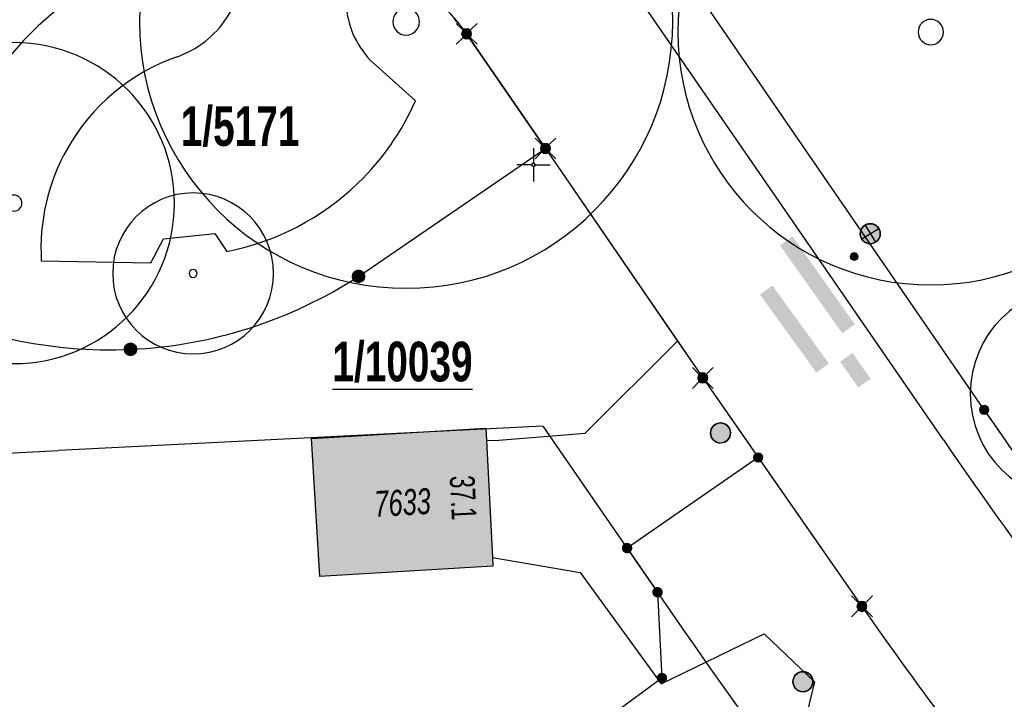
# Model space of a CAD drawing. Header units: metres. Extents: x 2695560 to 2696939, y 1260491 to 1262050.
# Tile 756 of 1005: x 2696607 to 2696644, y 1261205 to 1261230. Entities that reach past the tile are written whole.
import ezdxf

# ---------------------------------------------------------------- set-up
doc = ezdxf.new("R2010")
doc.units = ezdxf.units.M
doc.linetypes.add('AUSGEZOGEN', pattern=[0])
for name, color, linetype in [('XR$1$AV_Gebäudeflächen (BB)', 7, 'AUSGEZOGEN'), ('XR$1$AV_Grenzpunkte', 7, 'AUSGEZOGEN'), ('XR$1$AV_Grundstück-Nr.', 7, 'AUSGEZOGEN'), ('XR$1$AV_Haus-Nr.', 7, 'AUSGEZOGEN'), ('XR$1$AV_Koordinatennetzpunkte', 7, 'AUSGEZOGEN'), ('XR$1$AV_Linien (BB)', 7, 'AUSGEZOGEN'), ('XR$1$AV_Versicherung-Nr.', 7, 'AUSGEZOGEN'), ('XR$1$AW_LK_Schachtdeckel', 24, 'AUSGEZOGEN'), ('XR$1$EW_LK_Knoten', 1, 'AUSGEZOGEN'), ('XR$1$GR_Baum', 94, 'AUSGEZOGEN'), ('XR$1$Liegenschaftsgrenzen', 7, 'AUSGEZOGEN'), ('XR$1$PFAV', 255, 'AUSGEZOGEN'), ('XR$1$PFAW', 255, 'AUSGEZOGEN'), ('XR$1$PFEW', 255, 'AUSGEZOGEN'), ('XR$1$RAEW', 8, 'AUSGEZOGEN'), ('XR$1$RP_Abstandslinie', 7, 'AUSGEZOGEN')]:
    doc.layers.add(name, color=color, linetype=linetype)
doc.styles.add('ARIAL', font='arial.ttf')

# ---------------------------------------------------------------- blocks, each defined once
blk = doc.blocks.new('COMPLEXOBJECT_144')
at = {"layer": 'XR$1$AV_Linien (BB)', "color": 7, "linetype": 'AUSGEZOGEN', "transparency": 33554687}
for p, q in [((6626.965, 11261.587), (6626.279, 11262.354)), ((6641.535, 11232.918), (6638.238, 11236.258)), ((6649.526, 11217.537), (6647.621, 11223.488))]:
    blk.add_line(p, q, dxfattribs=at)
for centre, radius, start, end in [((6649.455, 11258.429), 22.711, 172.0058, 208.0125), ((6642.066, 11253.652), 13.964, 204.9488, 219.4681), ((6629.775, 11243.862), 1.766, 352.3173, 31.1636), ((6633.956, 11242.6), 2.638, 157.1197, 275.4465), ((6634.331, 11238.696), 1.284, 26.2456, 95.6071), ((6662.765, 11261.503), 35.198, 219.1847, 225.8259), ((6621.551, 11213.342), 27.974, 21.2655, 44.4098), ((6670.175, 11223.793), 21.576, 196.854, 209.7877), ((6645.776, 11211.874), 5.8, 320.3597, 11.9423), ((6648.731, 11209.117), 1.781, 245.5998, 328.0278)]:
    blk.add_arc(centre, radius, start, end, dxfattribs=at)
blk = doc.blocks.new('COMPLEXOBJECT_149')
at = {"layer": 'XR$1$AV_Linien (BB)', "color": 7, "linetype": 'AUSGEZOGEN', "transparency": 33554687}
blk.add_line((6641.87, 11215.83), (6626.16, 11238.69), dxfattribs=at)
for centre, radius, start, end in [((6667.909, 11266.204), 50.001, 200.8722, 213.3864), ((6773.644, 11306.247), 159.811, 214.45591, 218.16492)]:
    blk.add_arc(centre, radius, start, end, dxfattribs=at)
blk = doc.blocks.new('COMPLEXOBJECT_173')
at = {"layer": 'XR$1$AV_Linien (BB)', "color": 7, "linetype": 'AUSGEZOGEN', "transparency": 33554687}
blk.add_lwpolyline([(6630.397, 11218.395), (6631.34, 11217.02), (6637.3, 11208.47)], dxfattribs=at)
for centre, radius, start, end in [((6755.656, 11290.595), 144.058, 214.756, 216.83024), ((6758.694, 11294.136), 148.616, 217.22078, 218.18904)]:
    blk.add_arc(centre, radius, start, end, dxfattribs=at)
blk = doc.blocks.new('COMPLEXOBJECT_199')
at = {"layer": 'XR$1$AV_Linien (BB)', "color": 7, "linetype": 'AUSGEZOGEN', "transparency": 33554687}
blk.add_line((6620.584, 11227.388), (6619.226, 11228.613), dxfattribs=at)
blk.add_lwpolyline([(6606.579, 11221.401), (6610.673, 11221.322), (6611.15, 11222.22), (6613.078, 11222.428), (6613.518, 11221.752)], dxfattribs=at)
for centre, radius, start, end in [((6610.379, 11232.598), 3.783, 325.9778, 9.4701), ((6621.209, 11231.215), 3.231, 148.9492, 190.6771), ((6621.293, 11231.199), 3.311, 190.1483, 231.3661), ((6610.382, 11232.592), 3.777, 290.0503, 326.0186), ((6614.167, 11221.863), 7.6, 109.1242, 150.6721), ((6611.645, 11231.343), 9.775, 314.0484, 336.1355), ((6614.158, 11221.862), 7.593, 150.6284, 183.4803), ((6611.659, 11231.328), 9.754, 280.9889, 314.0523)]:
    blk.add_arc(centre, radius, start, end, dxfattribs=at)
blk = doc.blocks.new('COMPLEXOBJECT_527')
at = {"layer": 'XR$1$AV_Linien (BB)', "color": 7, "linetype": 'AUSGEZOGEN', "transparency": 33554687}
blk.add_arc((6769.177, 11302.671), 155.998, 214.3254, 226.07377, dxfattribs=at)
blk = doc.blocks.new('COMPLEXOBJECT_528')
at = {"layer": 'XR$1$AV_Linien (BB)', "color": 7, "linetype": 'AUSGEZOGEN', "transparency": 33554687}
blk.add_line((6640.346, 11214.705), (6625.246, 11236.624), dxfattribs=at)
blk.add_arc((6590.996, 11209.32), 43.802, 38.5618, 52.2749, dxfattribs=at)
blk = doc.blocks.new('COMPLEXOBJECT_707')
at = {"layer": 'XR$1$AV_Linien (BB)', "color": 7, "linetype": 'AUSGEZOGEN', "transparency": 33554687}
blk.add_lwpolyline([(6604.14, 11227.15), (6600.59, 11220.28), (6594.09, 11207.72), (6584.43, 11189.04), (6577.757, 11176.147)], dxfattribs=at)
for centre, radius, start, end in [((6614.133, 11222.027), 11.193, 90.1179, 121.4079), ((6614.088, 11221.976), 11.213, 121.0781, 152.5226)]:
    blk.add_arc(centre, radius, start, end, dxfattribs=at)
blk = doc.blocks.new('COMPLEXOBJECT_1208')
at = {"layer": 'XR$1$Liegenschaftsgrenzen', "color": 7, "linetype": 'AUSGEZOGEN', "transparency": 33554687}
for p, q in [((6615.96, 11233.27), (6614.11, 11233.22)), ((6625.45, 11225.61), (6622.5, 11229.9))]:
    blk.add_line(p, q, dxfattribs=at)
for centre, radius, start, end in [((6614.133, 11222.027), 11.193, 90.1179, 121.4079), ((6615.974, 11225.266), 8.004, 35.3784, 90.0984)]:
    blk.add_arc(centre, radius, start, end, dxfattribs=at)
blk = doc.blocks.new('COMPLEXOBJECT_1356')
at = {"layer": 'XR$1$Liegenschaftsgrenzen', "color": 7, "linetype": 'AUSGEZOGEN', "transparency": 33554687}
for p, q in [((6618.45, 11220.82), (6625.45, 11225.61)), ((6600.59, 11220.28), (6601.25, 11220))]:
    blk.add_line(p, q, dxfattribs=at)
for centre, radius, start, end in [((6609.16, 11235.156), 17.083, 272.5498, 302.9444), ((6609.135, 11235.158), 17.086, 242.5181, 272.6343)]:
    blk.add_arc(centre, radius, start, end, dxfattribs=at)
blk = doc.blocks.new('COMPLEXOBJECT_1370')
at = {"layer": 'XR$1$Liegenschaftsgrenzen', "color": 7, "linetype": 'AUSGEZOGEN', "transparency": 33554687}
blk.add_line((6641.87, 11215.83), (6626.16, 11238.69), dxfattribs=at)
blk.add_arc((6773.529, 11306.169), 159.672, 214.4564, 220.13778, dxfattribs=at)
blk = doc.blocks.new('COMPLEXOBJECT_1377')
at = {"layer": 'XR$1$Liegenschaftsgrenzen', "color": 7, "linetype": 'AUSGEZOGEN', "transparency": 33554687}
blk.add_line((6604.14, 11227.15), (6600.59, 11220.28), dxfattribs=at)
blk.add_arc((6614.088, 11221.976), 11.213, 121.0781, 152.5226, dxfattribs=at)
blk = doc.blocks.new('COMPLEXOBJECT_1419')
at = {"layer": 'XR$1$Liegenschaftsgrenzen', "color": 7, "linetype": 'AUSGEZOGEN', "transparency": 33554687}
blk.add_line((6633.416, 11214.041), (6637.3, 11208.47), dxfattribs=at)
for centre, radius, start, end in [((6755.656, 11290.595), 144.058, 214.756, 216.83024), ((6756.661, 11292.751), 146.159, 217.27056, 220.42696)]:
    blk.add_arc(centre, radius, start, end, dxfattribs=at)
blk = doc.blocks.new('BAV15')
at = {"layer": 'XR$1$PFAV', "transparency": 33554687}
blk.add_hatch(color=7, dxfattribs=at).paths.add_polyline_path([(0.5, 0), (0.49, 0.101), (0.459, 0.197), (0.41, 0.286), (0.344, 0.362), (0.264, 0.424), (0.174, 0.469), (0.076, 0.494), (-0.025, 0.499), (-0.125, 0.484), (-0.22, 0.449), (-0.306, 0.395), (-0.379, 0.326), (-0.437, 0.243), (-0.477, 0.15), (-0.497, 0.051), (-0.497, -0.051), (-0.477, -0.15), (-0.437, -0.243), (-0.379, -0.326), (-0.306, -0.395), (-0.22, -0.449), (-0.125, -0.484), (-0.025, -0.499), (0.076, -0.494), (0.174, -0.469), (0.264, -0.424), (0.344, -0.362), (0.41, -0.286), (0.459, -0.197), (0.49, -0.101)])
at = {"color": 7, "transparency": 33554687}
for start, end in [(90, 270), (270, 90)]:
    blk.add_arc((0, 0), 0.5, start, end, dxfattribs=at)
at = {"layer": 'XR$1$PFAV', "transparency": 33554687}
blk.add_circle((0, 0), 0.5, dxfattribs=at)
blk = doc.blocks.new('BWAV19')
at = {"layer": 'XR$1$PFAV', "transparency": 33554687}
blk.add_hatch(color=7, dxfattribs=at).paths.add_polyline_path([(0, 0.24), (-0.024, 0.239), (-0.048, 0.235), (-0.072, 0.229), (-0.095, 0.221), (-0.116, 0.21), (-0.137, 0.197), (-0.156, 0.182), (-0.174, 0.165), (-0.19, 0.147), (-0.204, 0.127), (-0.215, 0.106), (-0.225, 0.083), (-0.232, 0.06), (-0.237, 0.036), (-0.24, 0.012), (-0.24, -0.012), (-0.237, -0.036), (-0.232, -0.06), (-0.225, -0.083), (-0.215, -0.106), (-0.204, -0.127), (-0.19, -0.147), (-0.174, -0.165), (-0.156, -0.182), (-0.137, -0.197), (-0.116, -0.21), (-0.095, -0.221), (-0.072, -0.229), (-0.048, -0.235), (-0.024, -0.239), (0, -0.24), (0.024, -0.239), (0.048, -0.235), (0.072, -0.229), (0.095, -0.221), (0.116, -0.21), (0.137, -0.197), (0.156, -0.182), (0.174, -0.165), (0.19, -0.147), (0.204, -0.127), (0.215, -0.106), (0.225, -0.083), (0.232, -0.06), (0.237, -0.036), (0.24, -0.012), (0.24, 0.012), (0.237, 0.036), (0.232, 0.06), (0.225, 0.083), (0.215, 0.106), (0.204, 0.127), (0.19, 0.147), (0.174, 0.165), (0.156, 0.182), (0.137, 0.197), (0.116, 0.21), (0.095, 0.221), (0.072, 0.229), (0.048, 0.235), (0.024, 0.239)])
at = {"color": 7, "transparency": 33554687}
for p, q in [((-0.5, 0.5), (-0.17, 0.17)), ((0.17, 0.17), (0.5, 0.5)), ((-0.5, -0.5), (-0.17, -0.17)), ((0.17, -0.17), (0.5, -0.5))]:
    blk.add_line(p, q, dxfattribs=at)
for start, end in [(90, 270), (270, 90)]:
    blk.add_arc((0, 0), 0.24, start, end, dxfattribs=at)
blk = doc.blocks.new('BWAV20')
at = {"true_color": 0x000000, "transparency": 33554687}
blk.add_hatch(color=18, dxfattribs=at).paths.add_polyline_path([(0.167, 0), (0.163, 0.034), (0.153, 0.066), (0.137, 0.095), (0.115, 0.121), (0.088, 0.141), (0.058, 0.156), (0.025, 0.165), (-0.008, 0.166), (-0.042, 0.161), (-0.073, 0.15), (-0.102, 0.132), (-0.126, 0.109), (-0.146, 0.081), (-0.159, 0.05), (-0.166, 0.017), (-0.166, -0.017), (-0.159, -0.05), (-0.146, -0.081), (-0.126, -0.109), (-0.102, -0.132), (-0.073, -0.15), (-0.042, -0.161), (-0.008, -0.166), (0.025, -0.165), (0.058, -0.156), (0.088, -0.141), (0.115, -0.121), (0.137, -0.095), (0.153, -0.066), (0.163, -0.034)])
at = {"layer": 'XR$1$PFAV', "transparency": 33554687}
blk.add_hatch(color=7, dxfattribs=at).paths.add_polyline_path([(0.5, 0), (0.49, 0.101), (0.459, 0.197), (0.41, 0.286), (0.344, 0.362), (0.264, 0.424), (0.174, 0.469), (0.076, 0.494), (-0.025, 0.499), (-0.125, 0.484), (-0.22, 0.449), (-0.306, 0.395), (-0.379, 0.326), (-0.437, 0.243), (-0.477, 0.15), (-0.497, 0.051), (-0.497, -0.051), (-0.477, -0.15), (-0.437, -0.243), (-0.379, -0.326), (-0.306, -0.395), (-0.22, -0.449), (-0.125, -0.484), (-0.025, -0.499), (0.076, -0.494), (0.174, -0.469), (0.264, -0.424), (0.344, -0.362), (0.41, -0.286), (0.459, -0.197), (0.49, -0.101)])
blk = doc.blocks.new('BAV2041')
at = {"color": 7, "transparency": 33554687}
for p, q in [((0, 0.5), (0, 0.05)), ((-0.05, 0), (-0.5, 0)), ((0.05, 0), (0.5, 0)), ((0, -0.05), (0, -0.5))]:
    blk.add_line(p, q, dxfattribs=at)
blk.add_circle((0, 0), 0.05, dxfattribs=at)
for start, end in [(90, 270), (270, 90)]:
    blk.add_arc((0, 0), 0.05, start, end, dxfattribs=at)
blk = doc.blocks.new('COMPLEXOBJECT_1442')
at = {"layer": 'XR$1$RP_Abstandslinie', "color": 7, "linetype": 'AUSGEZOGEN', "transparency": 33554687}
blk.add_line((6625.35, 11215.22), (6630.71, 11207.46), dxfattribs=at)
blk.add_arc((6775.007, 11306.84), 175.209, 214.556, 220.18312, dxfattribs=at)
blk = doc.blocks.new('WBGR1')
at = {"color": 94, "transparency": 33554687}
for radius, start, end in [(1, 90, 270), (1, 270, 90), (0.05, 90, 270), (0.05, 270, 90)]:
    blk.add_arc((0, 0), radius, start, end, dxfattribs=at)
blk = doc.blocks.new('BAW2082')
at = {"layer": 'XR$1$PFAW', "transparency": 33554687}
blk.add_hatch(color=7, dxfattribs=at).paths.add_polyline_path([(0.509, -0.003), (0.499, 0.098), (0.469, 0.194), (0.42, 0.283), (0.354, 0.359), (0.274, 0.421), (0.183, 0.466), (0.085, 0.491), (-0.016, 0.496), (-0.116, 0.481), (-0.211, 0.446), (-0.297, 0.392), (-0.37, 0.323), (-0.428, 0.24), (-0.468, 0.147), (-0.488, 0.047), (-0.488, -0.054), (-0.468, -0.153), (-0.428, -0.246), (-0.37, -0.329), (-0.297, -0.398), (-0.211, -0.452), (-0.116, -0.487), (-0.016, -0.502), (0.085, -0.497), (0.183, -0.472), (0.274, -0.427), (0.354, -0.366), (0.42, -0.289), (0.469, -0.2), (0.499, -0.104)])
at = {"transparency": 33554687}
for start, end in [(91.1948, 268.8052), (268.8052, 91.1948)]:
    blk.add_arc((0.01, 0), 0.5, start, end, dxfattribs=at)
at = {"layer": 'XR$1$PFAW', "transparency": 33554687}
blk.add_circle((0.009, -0.003), 0.5, dxfattribs=at)
blk = doc.blocks.new('BEWLP2549_S')
at = {"layer": 'XR$1$PFEW', "transparency": 33554687}
blk.add_hatch(color=7, dxfattribs=at).paths.add_polyline_path([(0.5, 0), (0.49, 0.101), (0.459, 0.197), (0.41, 0.286), (0.344, 0.362), (0.264, 0.424), (0.174, 0.469), (0.076, 0.494), (-0.025, 0.499), (-0.125, 0.484), (-0.22, 0.449), (-0.306, 0.395), (-0.379, 0.326), (-0.437, 0.243), (-0.477, 0.15), (-0.497, 0.051), (-0.497, -0.051), (-0.477, -0.15), (-0.437, -0.243), (-0.379, -0.326), (-0.306, -0.395), (-0.22, -0.449), (-0.125, -0.484), (-0.025, -0.499), (0.076, -0.494), (0.174, -0.469), (0.264, -0.424), (0.344, -0.362), (0.41, -0.286), (0.459, -0.197), (0.49, -0.101)])
at = {"color": 1, "transparency": 33554687}
for p, q in [((0.354, -0.354), (-0.354, 0.354)), ((-0.354, -0.354), (0.354, 0.354))]:
    blk.add_line(p, q, dxfattribs=at)
for start, end in [(91.3809, 268.6191), (268.6191, 91.3809)]:
    blk.add_arc((0, 0), 0.5, start, end, dxfattribs=at)
at = {"layer": 'XR$1$PFEW', "transparency": 33554687}
blk.add_circle((0, 0), 0.5, dxfattribs=at)
blk = doc.blocks.new('BEW957')
at = {"layer": 'XR$1$RAEW', "transparency": 33554687}
blk.add_hatch(color=1, dxfattribs=at).paths.add_polyline_path([(-0.5, 0), (-0.5, -0.05), (-0.49, -0.1), (-0.48, -0.15), (-0.46, -0.2), (-0.44, -0.24), (-0.41, -0.29), (-0.38, -0.33), (-0.34, -0.36), (-0.31, -0.4), (-0.26, -0.42), (-0.22, -0.45), (-0.17, -0.47), (-0.13, -0.48), (-0.08, -0.49), (-0.03, -0.5), (0.03, -0.5), (0.08, -0.49), (0.13, -0.48), (0.17, -0.47), (0.22, -0.45), (0.26, -0.42), (0.31, -0.4), (0.34, -0.36), (0.38, -0.33), (0.41, -0.29), (0.44, -0.24), (0.46, -0.2), (0.48, -0.15), (0.49, -0.1), (0.5, -0.05), (0.5, 0), (0.5, 0.05), (0.49, 0.1), (0.48, 0.15), (0.46, 0.2), (0.44, 0.24), (0.41, 0.29), (0.38, 0.33), (0.34, 0.36), (0.31, 0.4), (0.26, 0.42), (0.22, 0.45), (0.17, 0.47), (0.13, 0.48), (0.08, 0.49), (0.03, 0.5), (-0.03, 0.5), (-0.08, 0.49), (-0.13, 0.48), (-0.17, 0.47), (-0.22, 0.45), (-0.26, 0.42), (-0.31, 0.4), (-0.34, 0.36), (-0.38, 0.33), (-0.41, 0.29), (-0.44, 0.24), (-0.46, 0.2), (-0.48, 0.15), (-0.49, 0.1), (-0.5, 0.05)])
at = {"color": 1, "transparency": 33554687}
for start, end in [(90, 180), (180, 270), (0, 90), (270, 0)]:
    blk.add_arc((0, 0), 0.5, start, end, dxfattribs=at)
at = {"layer": 'XR$1$RAEW', "color": 1, "transparency": 33554687}
blk.add_circle((0, 0), 0.5, dxfattribs=at)

msp = doc.modelspace()

# ---------------------------------------------------------------- hatches: boundary and pattern name
at = {"transparency": 33554687}
for points in [[(2696635.672, 1261222.124), (2696635.201, 1261221.79), (2696637.532, 1261218.5), (2696638.003, 1261218.834)], [(2696634.917, 1261220.29), (2696634.45, 1261219.952), (2696636.562, 1261217.031), (2696637.029, 1261217.368)], [(2696637.913, 1261217.764), (2696637.45, 1261217.438), (2696638.133, 1261216.47), (2696638.596, 1261216.796)]]:
    msp.add_hatch(color=7, dxfattribs=at).paths.add_polyline_path(points)
at = {"layer": 'XR$1$AV_Gebäudeflächen (BB)', "true_color": 0xd2d2d2, "transparency": 33554687}
msp.add_hatch(color=254, dxfattribs=at).paths.add_polyline_path([(2696624.435, 1261210.106), (2696624.211, 1261214.482), (2696624.187, 1261214.947), (2696617.668, 1261214.566), (2696617.97, 1261209.401), (2696624.452, 1261209.78)])

# ---------------------------------------------------------------- linework, layer by layer
at = {"layer": 'XR$1$AV_Linien (BB)', "color": 7, "linetype": 'AUSGEZOGEN', "transparency": 33554687}
msp.add_line((2696624.211, 1261214.482), (2696624.435, 1261210.106), dxfattribs=at)
for points in [[(2696623.47, 1261229.71), (2696626.42, 1261225.42), (2696631.367, 1261218.205)], [(2696624.211, 1261214.482), (2696624.677, 1261214.506), (2696627.906, 1261214.761), (2696631.367, 1261218.205)], [(2696624.435, 1261210.106), (2696624.452, 1261209.78), (2696617.97, 1261209.401), (2696617.668, 1261214.566), (2696624.187, 1261214.947), (2696624.211, 1261214.482)], [(2696624.435, 1261210.106), (2696627.724, 1261209.549), (2696630.753, 1261205.375), (2696634.607, 1261207.248), (2696636.496, 1261205.452), (2696635.889, 1261202.981), (2696636.416, 1261201.293), (2696635.68, 1261199.849), (2696635.367, 1261199.247)]]:
    msp.add_lwpolyline(points, dxfattribs=at)
msp.add_arc((2696611.387, 1261220.467), 15.212, 37.4155, 41.913, dxfattribs=at)
at = {"layer": 'XR$1$Liegenschaftsgrenzen', "color": 7, "linetype": 'AUSGEZOGEN', "transparency": 33554687}
for points in [[(2696626.42, 1261225.42), (2696632.31, 1261216.83), (2696634.386, 1261213.851)], [(2696634.386, 1261213.851), (2696629.477, 1261210.46), (2696630.618, 1261208.808), (2696630.781, 1261205.595), (2696628.082, 1261203.605), (2696615.389, 1261202.96), (2696614.182, 1261200.628), (2696609.211, 1261199.047), (2696594.587, 1261206.615)]]:
    msp.add_lwpolyline(points, dxfattribs=at)
at = {"layer": 'XR$1$RP_Abstandslinie', "color": 7, "linetype": 'AUSGEZOGEN', "transparency": 33554687}
msp.add_line((2696626.32, 1261215.03), (2696608.21, 1261214.11), dxfattribs=at)
msp.add_lwpolyline([(2696519.53, 1261042.73), (2696515.853, 1261044.642), (2696603.351, 1261213.863), (2696608.21, 1261214.11)], dxfattribs=at)

# ---------------------------------------------------------------- block references
at = {"layer": 'XR$1$AV_Grenzpunkte', "color": 7, "linetype": 'AUSGEZOGEN', "lineweight": -3, "transparency": 33554687}
for name, p, xscale, yscale in [('BWAV19', (2696623.47, 1261229.71), 0.7800000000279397, 0.7800000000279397), ('BWAV19', (2696626.42, 1261225.42), 0.7800000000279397, 0.7800000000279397), ('BAV15', (2696619.42, 1261220.63), 0.4549999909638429, 0.4549999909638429), ('BAV15', (2696610.89, 1261217.9), 0.4549999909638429, 0.4549999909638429), ('BWAV19', (2696632.31, 1261216.83), 0.7800000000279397, 0.7800000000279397), ('BAV15', (2696642.84, 1261215.64), 0.3249999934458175, 0.3249999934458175), ('BAV15', (2696634.386, 1261213.851), 0.3249999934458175, 0.3249999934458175), ('BWAV20', (2696629.477, 1261210.46), 0.3899999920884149, 0.3899999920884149), ('BWAV20', (2696630.618, 1261208.808), 0.3899999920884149, 0.3899999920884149), ('BWAV19', (2696638.27, 1261208.28), 0.7800000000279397, 0.7800000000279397), ('BWAV20', (2696630.781, 1261205.595), 0.3899999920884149, 0.3899999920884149)]:
    msp.add_blockref(name, p, dxfattribs=dict(at, xscale=xscale, yscale=yscale))
at = {"layer": 'XR$1$AV_Koordinatennetzpunkte', "color": 7, "linetype": 'AUSGEZOGEN', "lineweight": -3, "transparency": 33554687, "xscale": 1.25, "yscale": 1.25}
msp.add_blockref('BAV2041', (2696625.97, 1261224.81), dxfattribs=at)
at = {"layer": 'XR$1$AV_Linien (BB)', "color": 7, "linetype": 'AUSGEZOGEN', "lineweight": -3, "transparency": 33554687}
for name in ['COMPLEXOBJECT_144', 'COMPLEXOBJECT_149', 'COMPLEXOBJECT_528', 'COMPLEXOBJECT_707', 'COMPLEXOBJECT_199', 'COMPLEXOBJECT_173', 'COMPLEXOBJECT_527']:
    msp.add_blockref(name, (2690000.97, 1249999.81), dxfattribs=at)
at = {"layer": 'XR$1$AW_LK_Schachtdeckel', "color": 24, "linetype": 'AUSGEZOGEN', "lineweight": -3, "transparency": 33554687, "xscale": 0.7499999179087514, "yscale": 0.7499999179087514}
for p in [(2696632.968, 1261214.771), (2696636.053, 1261205.462)]:
    msp.add_blockref('BAW2082', p, dxfattribs=at)
at = {"layer": 'XR$1$EW_LK_Knoten', "color": 1, "linetype": 'AUSGEZOGEN', "lineweight": -3, "transparency": 33554687, "xscale": 0.749999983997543, "yscale": 0.7499999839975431, "rotation": 256.2786}
msp.add_blockref('BEWLP2549_S', (2696638.581, 1261222.227), dxfattribs=at)
at = {"layer": 'XR$1$EW_LK_Knoten', "color": 1, "linetype": 'AUSGEZOGEN', "lineweight": -3, "transparency": 33554687, "xscale": 0.2749999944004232, "yscale": 0.2749999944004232}
msp.add_blockref('BEW957', (2696637.98, 1261221.372), dxfattribs=at)
at = {"layer": 'XR$1$GR_Baum', "color": 94, "linetype": 'AUSGEZOGEN', "lineweight": -3, "transparency": 33554687}
for p, xscale, yscale in [((2696621.206, 1261230.162), 9.978557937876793, 9.978557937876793), ((2696640.846, 1261229.776), 9.46615402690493, 9.46615402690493), ((2696606.525, 1261223.372), 6.006992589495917, 6.006992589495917), ((2696613.233, 1261220.741), 3.012001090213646, 3.012001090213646), ((2696646.347, 1261216.229), 4.021209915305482, 4.021209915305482)]:
    msp.add_blockref('WBGR1', p, dxfattribs=dict(at, xscale=xscale, yscale=yscale))
at = {"layer": 'XR$1$Liegenschaftsgrenzen', "color": 7, "linetype": 'AUSGEZOGEN', "lineweight": -3, "transparency": 33554687}
for name in ['COMPLEXOBJECT_1370', 'COMPLEXOBJECT_1208', 'COMPLEXOBJECT_1377', 'COMPLEXOBJECT_1356', 'COMPLEXOBJECT_1419']:
    msp.add_blockref(name, (2690000.97, 1249999.81), dxfattribs=at)
at = {"layer": 'XR$1$RP_Abstandslinie', "color": 7, "linetype": 'AUSGEZOGEN', "lineweight": -3, "transparency": 33554687}
msp.add_blockref('COMPLEXOBJECT_1442', (2690000.97, 1249999.81), dxfattribs=at)

# ---------------------------------------------------------------- texts
at = {"layer": 'XR$1$AV_Grundstück-Nr.', "color": 7, "transparency": 33554687, "char_height": 1.48491, "attachment_point": 5, "style": 'ARIAL'}
for s, insert, width in [('\\A1;{\\fArial|i0|b1;\\H1.484908;\\W0.700000;\\C7;1/5171}\\P', (2696614.99, 1261226.233), 4.96465), ('\\A1;{\\L\\fArial|i0|b1;\\H1.484908;\\W0.700000;\\C7;1/10039\\l}\\P', (2696621.069, 1261217.422), 5.79059)]:
    msp.add_mtext(s, dxfattribs=dict(at, insert=insert, width=width))
at = {"layer": 'XR$1$AV_Haus-Nr.', "color": 7, "transparency": 33554687, "insert": (2696623.806, 1261212.371), "char_height": 0.92968, "width": 2.03566, "attachment_point": 2, "rotation": 272.9376, "style": 'ARIAL'}
msp.add_mtext('\\W0.66;37.1', dxfattribs=at)
at = {"layer": 'XR$1$AV_Versicherung-Nr.', "color": 7, "transparency": 33554687, "insert": (2696621.07, 1261212.161), "char_height": 0.96842, "width": 2.46457, "attachment_point": 5, "rotation": 3.3471, "style": 'ARIAL'}
msp.add_mtext('\\A1;{\\fArial|i1|b0;\\H0.968418;\\W0.700000;\\C7;7633}\\P', dxfattribs=at)

doc.saveas('drawing.dxf')
